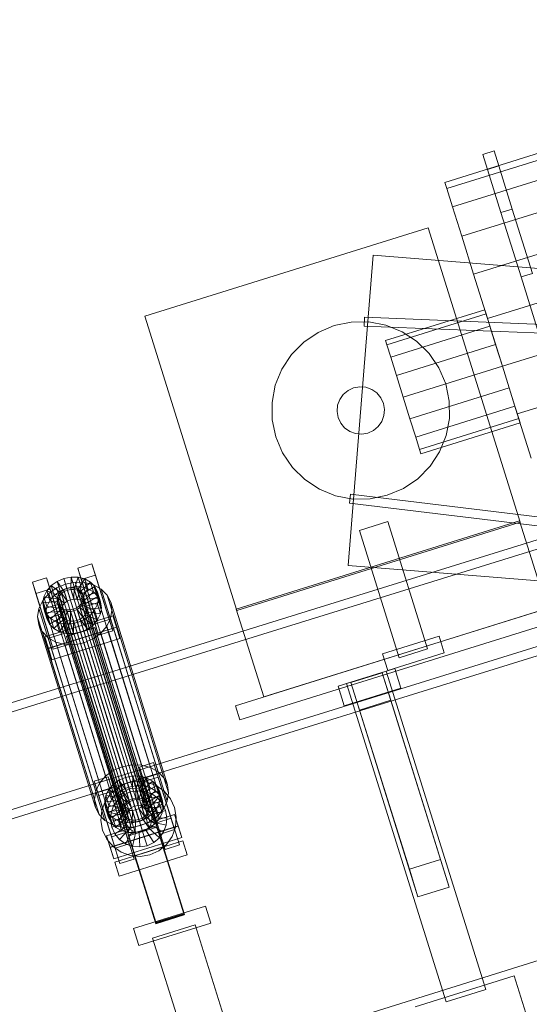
# Model space of a CAD drawing. Header units: millimetres. Extents: x -4395 to 65662, y -65530 to 6847.
# Tile 876 of 1034: x 23351 to 23694, y 2930 to 3594. Entities that reach past the tile are written whole.
import ezdxf

# ---------------------------------------------------------------- set-up
doc = ezdxf.new("R2010")
doc.units = ezdxf.units.MM
doc.layers.add('COTAS_P', color=1, linetype='Continuous', lineweight=0)
doc.layers.add('lateral_C02', color=7, linetype='Continuous', lineweight=0)
doc.dimstyles.new('R19_100', dxfattribs={"dimtxt": 250, "dimasz": 150, "dimexe": 150, "dimexo": 80, "dimgap": 100, "dimtad": 1, "dimtih": 1, "dimtoh": 1, "dimdsep": 46, "dimcen": 0.09, "dimadec": 0, "dimazin": 0, "dimtfac": 1, "dimtdec": 4, "dimtofl": 0, "dimtmove": 0, "dimatfit": 3, "dimfxl": 1, "dimtolj": 1, "dimtzin": 0, "dimarcsym": 0})

# ---------------------------------------------------------------- blocks, each defined once
blk = doc.blocks.new('DIM_R33_4')
at = {"layer": 'COTAS_P'}
for p, q in [((15248.37, 1279.09), (24311.82, 4109.09)), ((24311.82, 4109.09), (24155.23, 4107.34)), ((24311.82, 4109.09), (24182.05, 4021.43)), ((24580.07, 3250), (24311.82, 4109.09)), ((15248.37, 1279.09), (15378.14, 1366.76)), ((15248.37, 1279.09), (15404.97, 1280.85)), ((15516.62, 420), (15248.37, 1279.09))]:
    blk.add_line(p, q, dxfattribs=at)
blk.add_text('9495 P', height=250, rotation=17.34062, dxfattribs=at).set_placement((19750.29, 2789.55))

msp = doc.modelspace()

# ---------------------------------------------------------------- linework, layer by layer
at = {"layer": 'lateral_C02'}
for p, q in [((23637.275, 3484.665), (24095.459, 3627.73)), ((23638.595, 3480.436), (24096.779, 3623.501)), ((23642.466, 3468.04), (24100.65, 3611.104)), ((23648.624, 3448.319), (24106.808, 3591.384)), ((23656.648, 3422.619), (24114.832, 3565.684)), ((23665.993, 3392.691), (24124.177, 3535.755)), ((23662.812, 3503.534), (23670.448, 3505.918)), ((23665.997, 3493.332), (23662.812, 3503.534)), ((23673.634, 3495.717), (23670.448, 3505.918)), ((24134.206, 3503.638), (23676.022, 3360.573)), ((23665.997, 3493.332), (23673.634, 3495.717)), ((23682.705, 3466.665), (23673.634, 3495.717)), ((23675.068, 3464.28), (23665.997, 3493.332)), ((23638.595, 3480.436), (23637.275, 3484.665)), ((23642.466, 3468.04), (23638.595, 3480.436)), ((23648.624, 3448.319), (23642.466, 3468.04)), ((23686.05, 3328.456), (24144.234, 3471.521)), ((23675.068, 3464.28), (23682.705, 3466.665)), ((23688.644, 3420.802), (23675.068, 3464.28)), ((23696.281, 3423.186), (23682.705, 3466.665)), ((23435.024, 3394.275), (23625.933, 3453.885)), ((23687.928, 3255.339), (23625.933, 3453.885)), ((23656.648, 3422.619), (23648.624, 3448.319)), ((23589.024, 3435.427), (23572.11, 3226.109)), ((23589.024, 3435.427), (24588.525, 3354.659)), ((23665.993, 3392.691), (23656.648, 3422.619)), ((23688.644, 3420.802), (23696.281, 3423.186)), ((23704.658, 3369.515), (23688.644, 3420.802)), ((23597.281, 3377.892), (23664.1, 3398.755)), ((23598.189, 3374.985), (23665.007, 3395.849)), ((23665.007, 3395.849), (23664.1, 3398.755)), ((23667.592, 3387.572), (23665.007, 3395.849)), ((23435.024, 3394.275), (23497.018, 3195.729)), ((23551.854, 3383.452), (23562.684, 3388.041)), ((23562.684, 3388.041), (23574.201, 3390.429)), ((23574.201, 3390.429), (23585.962, 3390.525)), ((23583.132, 3393.716), (23582.888, 3387.721)), ((23583.132, 3393.716), (24584.262, 3352.915)), ((23585.962, 3390.525), (23597.517, 3388.324)), ((23597.517, 3388.324), (23608.42, 3383.912)), ((23676.022, 3360.573), (23665.993, 3392.691)), ((23542.128, 3376.838), (23551.854, 3383.452)), ((23582.888, 3387.721), (24584.017, 3346.92)), ((23600.773, 3366.708), (23667.592, 3387.572)), ((23608.42, 3383.912), (23618.252, 3377.457)), ((23671.459, 3375.185), (23667.592, 3387.572)), ((23533.878, 3368.454), (23542.128, 3376.838)), ((23598.189, 3374.985), (23597.281, 3377.892)), ((23600.773, 3366.708), (23598.189, 3374.985)), ((23604.641, 3354.321), (23671.459, 3375.185)), ((23618.252, 3377.457), (23626.637, 3369.207)), ((23676.022, 3360.573), (23671.459, 3375.185)), ((23527.423, 3358.621), (23533.878, 3368.454)), ((23626.637, 3369.207), (23633.251, 3359.481)), ((23604.641, 3354.321), (23600.773, 3366.708)), ((23496.108, 3131.54), (24221.566, 3358.059)), ((23523.011, 3347.718), (23527.423, 3358.621)), ((23676.022, 3360.573), (23609.203, 3339.71)), ((23633.251, 3359.481), (23637.84, 3348.651)), ((23686.05, 3328.456), (23676.022, 3360.573)), ((23676.022, 3360.573), (23680.584, 3345.962)), ((23499.089, 3121.995), (24224.547, 3348.514)), ((23609.203, 3339.71), (23604.641, 3354.321)), ((23637.84, 3348.651), (23640.228, 3337.134)), ((23520.81, 3336.164), (23523.011, 3347.718)), ((23566.395, 3338.196), (23568.801, 3341.61)), ((23568.801, 3341.61), (23572.008, 3344.286)), ((23572.008, 3344.286), (23575.798, 3346.041)), ((23575.798, 3346.041), (23579.913, 3346.755)), ((23579.913, 3346.755), (23584.073, 3346.379)), ((23584.073, 3346.379), (23587.994, 3344.94)), ((23587.994, 3344.94), (23591.409, 3342.534)), ((23591.409, 3342.534), (23594.085, 3339.327)), ((23613.766, 3325.098), (23680.584, 3345.962)), ((23680.584, 3345.962), (23684.452, 3333.575)), ((23520.906, 3324.402), (23520.81, 3336.164)), ((23564.956, 3334.275), (23566.395, 3338.196)), ((23594.085, 3339.327), (23595.84, 3335.537)), ((23595.84, 3335.537), (23596.554, 3331.422)), ((23613.766, 3325.098), (23609.203, 3339.71)), ((23640.228, 3337.134), (23640.324, 3325.373)), ((23564.58, 3330.115), (23564.956, 3334.275)), ((23565.294, 3325.999), (23564.58, 3330.115)), ((23596.554, 3331.422), (23596.178, 3327.262)), ((23617.634, 3312.711), (23684.452, 3333.575)), ((23684.452, 3333.575), (23687.036, 3325.298)), ((23686.05, 3328.456), (23695.395, 3298.528)), ((23523.294, 3312.885), (23520.906, 3324.402)), ((23567.049, 3322.209), (23565.294, 3325.999)), ((23569.725, 3319.002), (23567.049, 3322.209)), ((23594.738, 3323.341), (23592.333, 3319.926)), ((23596.178, 3327.262), (23594.738, 3323.341)), ((23613.766, 3325.098), (23617.634, 3312.711)), ((23620.218, 3304.434), (23687.036, 3325.298)), ((23621.125, 3301.528), (23687.944, 3322.391)), ((23640.324, 3325.373), (23638.123, 3313.818)), ((23687.036, 3325.298), (23687.944, 3322.391)), ((23573.139, 3316.597), (23569.725, 3319.002)), ((23577.06, 3315.157), (23573.139, 3316.597)), ((23581.22, 3314.782), (23577.06, 3315.157)), ((23585.336, 3315.495), (23581.22, 3314.782)), ((23589.126, 3317.25), (23585.336, 3315.495)), ((23592.333, 3319.926), (23589.126, 3317.25)), ((23527.883, 3302.055), (23523.294, 3312.885)), ((23617.634, 3312.711), (23620.218, 3304.434)), ((23638.123, 3313.818), (23633.71, 3302.915)), ((23534.497, 3292.329), (23527.883, 3302.055)), ((23620.218, 3304.434), (23621.125, 3301.528)), ((23633.71, 3302.915), (23627.255, 3293.083)), ((23542.881, 3284.08), (23534.497, 3292.329)), ((23627.255, 3293.083), (23619.006, 3284.698)), ((23830.921, 3284.307), (23401.145, 3150.917)), ((23552.714, 3277.625), (23542.881, 3284.08)), ((23619.006, 3284.698), (23609.28, 3278.084)), ((23402.923, 3145.186), (23832.7, 3278.577)), ((23563.617, 3273.212), (23552.714, 3277.625)), ((23609.28, 3278.084), (23598.45, 3273.495)), ((23575.171, 3271.011), (23563.617, 3273.212)), ((23573.713, 3274.182), (23572.992, 3268.225)), ((23573.713, 3274.182), (24568.404, 3153.704)), ((23586.933, 3271.107), (23575.171, 3271.011)), ((23598.45, 3273.495), (23586.933, 3271.107)), ((23572.992, 3268.225), (24567.683, 3147.747)), ((23496.72, 3196.683), (23687.63, 3256.294)), ((23497.018, 3195.729), (23687.928, 3255.339)), ((23579.653, 3249.817), (23598.744, 3255.778)), ((23625.569, 3169.868), (23598.744, 3255.778)), ((23706.109, 3197.112), (23687.63, 3256.294)), ((23579.653, 3249.817), (23606.478, 3163.907)), ((23389.817, 3224.36), (23399.363, 3227.341)), ((23392.198, 3216.691), (23389.817, 3224.36)), ((23389.817, 3224.36), (23401.568, 3186.838)), ((23399.363, 3227.341), (23401.743, 3219.672)), ((23411.113, 3189.819), (23399.363, 3227.341)), ((23572.11, 3226.109), (24571.61, 3145.341)), ((23359.272, 3214.823), (23368.817, 3217.803)), ((23368.817, 3217.803), (23371.198, 3210.134)), ((23380.568, 3180.281), (23368.817, 3217.803)), ((23372.021, 3212.586), (23375.931, 3215.435)), ((23375.931, 3215.435), (23380.467, 3217.407)), ((23380.766, 3208.656), (23375.931, 3215.435)), ((23375.931, 3215.435), (23377.971, 3208.862)), ((23380.467, 3217.407), (23385.319, 3218.367)), ((23382.915, 3209.59), (23380.467, 3217.407)), ((23380.467, 3217.407), (23382.507, 3210.834)), ((23385.213, 3210.045), (23385.319, 3218.367)), ((23385.319, 3218.367), (23390.158, 3218.249)), ((23385.319, 3218.367), (23387.359, 3211.793)), ((23387.505, 3209.989), (23390.158, 3218.249)), ((23389.635, 3209.426), (23394.653, 3217.061)), ((23390.158, 3218.249), (23394.653, 3217.061)), ((23390.158, 3218.249), (23392.198, 3211.675)), ((23401.743, 3219.672), (23392.198, 3216.691)), ((23403.948, 3179.169), (23392.198, 3216.691)), ((23394.653, 3217.061), (23398.499, 3214.885)), ((23394.653, 3217.061), (23396.694, 3210.488)), ((23401.743, 3219.672), (23413.494, 3182.149)), ((23421.547, 3085.181), (23851.323, 3218.571)), ((23361.652, 3207.154), (23359.272, 3214.823)), ((23359.272, 3214.823), (23371.022, 3177.3)), ((23371.198, 3210.134), (23361.652, 3207.154)), ((23367.086, 3205.077), (23369.004, 3209.053)), ((23369.004, 3209.053), (23372.021, 3212.586)), ((23377.485, 3205.633), (23369.004, 3209.053)), ((23369.004, 3209.053), (23371.045, 3202.479)), ((23370.33, 3207.2), (23375.557, 3211.01)), ((23371.198, 3210.134), (23382.948, 3172.612)), ((23378.914, 3207.306), (23372.021, 3212.586)), ((23372.021, 3212.586), (23374.062, 3206.012)), ((23377.971, 3208.862), (23374.062, 3206.012)), ((23375.557, 3211.01), (23381.62, 3213.645)), ((23375.557, 3211.01), (23413.812, 3087.755)), ((23382.507, 3210.834), (23377.971, 3208.862)), ((23377.971, 3208.862), (23382.806, 3202.082)), ((23378.574, 3208.402), (23380.426, 3209.752)), ((23380.766, 3208.656), (23378.914, 3207.306)), ((23380.426, 3209.752), (23382.575, 3210.686)), ((23380.426, 3209.752), (23424.802, 3066.776)), ((23382.915, 3209.59), (23380.766, 3208.656)), ((23382.806, 3202.082), (23380.766, 3208.656)), ((23381.62, 3213.645), (23388.107, 3214.928)), ((23381.62, 3213.645), (23419.875, 3090.391)), ((23387.359, 3211.793), (23382.507, 3210.834)), ((23382.507, 3210.834), (23384.955, 3203.016)), ((23382.575, 3210.686), (23384.873, 3211.14)), ((23382.575, 3210.686), (23426.95, 3067.71)), ((23385.213, 3210.045), (23382.915, 3209.59)), ((23384.955, 3203.016), (23382.915, 3209.59)), ((23384.873, 3211.14), (23387.165, 3211.084)), ((23384.873, 3211.14), (23429.249, 3068.165)), ((23387.505, 3209.989), (23385.213, 3210.045)), ((23387.253, 3203.471), (23385.213, 3210.045)), ((23387.165, 3211.084), (23389.295, 3210.522)), ((23387.165, 3211.084), (23431.541, 3068.109)), ((23387.359, 3211.793), (23387.253, 3203.471)), ((23392.198, 3211.675), (23387.359, 3211.793)), ((23389.635, 3209.426), (23387.505, 3209.989)), ((23389.545, 3203.415), (23387.505, 3209.989)), ((23388.107, 3214.928), (23394.576, 3214.771)), ((23388.107, 3214.928), (23426.362, 3091.674)), ((23389.295, 3210.522), (23391.116, 3209.491)), ((23389.295, 3210.522), (23433.67, 3067.547)), ((23392.198, 3211.675), (23389.545, 3203.415)), ((23391.456, 3208.395), (23389.635, 3209.426)), ((23391.675, 3202.853), (23389.635, 3209.426)), ((23391.116, 3209.491), (23392.506, 3208.062)), ((23391.116, 3209.491), (23435.492, 3066.516)), ((23391.456, 3208.395), (23398.499, 3214.885)), ((23396.694, 3210.488), (23391.675, 3202.853)), ((23396.694, 3210.488), (23392.198, 3211.675)), ((23392.846, 3206.967), (23401.432, 3211.869)), ((23394.576, 3214.771), (23400.586, 3213.183)), ((23394.576, 3214.771), (23432.831, 3091.516)), ((23400.539, 3208.312), (23396.694, 3210.488)), ((23398.499, 3214.885), (23401.432, 3211.869)), ((23398.499, 3214.885), (23400.539, 3208.312)), ((23400.586, 3213.183), (23405.726, 3210.274)), ((23400.586, 3213.183), (23438.84, 3089.928)), ((23401.432, 3211.869), (23403.254, 3208.218)), ((23401.432, 3211.869), (23403.473, 3205.295)), ((23405.726, 3210.274), (23409.648, 3206.241)), ((23405.726, 3210.274), (23443.981, 3087.019)), ((23853.102, 3212.841), (23423.326, 3079.451)), ((23373.403, 3169.631), (23361.652, 3207.154)), ((23363.732, 3197.161), (23366.297, 3202.477)), ((23366.297, 3202.477), (23370.33, 3207.2)), ((23366.297, 3202.477), (23404.552, 3079.222)), ((23366.396, 3200.929), (23367.086, 3205.077)), ((23376.576, 3203.749), (23367.086, 3205.077)), ((23367.086, 3205.077), (23369.126, 3198.503)), ((23371.045, 3202.479), (23369.126, 3198.503)), ((23370.33, 3207.2), (23408.585, 3083.945)), ((23374.062, 3206.012), (23371.045, 3202.479)), ((23371.045, 3202.479), (23379.525, 3199.059)), ((23374.062, 3206.012), (23380.955, 3200.733)), ((23375.909, 3202.88), (23376.236, 3204.845)), ((23376.187, 3200.968), (23375.909, 3202.88)), ((23375.909, 3202.88), (23420.285, 3059.905)), ((23376.236, 3204.845), (23377.145, 3206.728)), ((23376.236, 3204.845), (23420.612, 3061.87)), ((23376.576, 3203.749), (23376.249, 3201.784)), ((23377.485, 3205.633), (23376.576, 3203.749)), ((23378.616, 3197.176), (23376.576, 3203.749)), ((23377.145, 3206.728), (23378.574, 3208.402)), ((23377.145, 3206.728), (23421.521, 3063.753)), ((23378.914, 3207.306), (23377.485, 3205.633)), ((23379.525, 3199.059), (23377.485, 3205.633)), ((23378.574, 3208.402), (23422.95, 3065.427)), ((23380.955, 3200.733), (23378.914, 3207.306)), ((23380.955, 3200.733), (23382.806, 3202.082)), ((23382.806, 3202.082), (23384.955, 3203.016)), ((23384.955, 3203.016), (23387.253, 3203.471)), ((23387.253, 3203.471), (23389.545, 3203.415)), ((23389.545, 3203.415), (23391.675, 3202.853)), ((23392.846, 3206.967), (23391.456, 3208.395)), ((23393.496, 3201.822), (23391.456, 3208.395)), ((23391.675, 3202.853), (23393.496, 3201.822)), ((23393.319, 3202.456), (23392.41, 3200.572)), ((23392.506, 3208.062), (23393.369, 3206.333)), ((23392.506, 3208.062), (23436.881, 3065.087)), ((23393.709, 3205.237), (23392.846, 3206.967)), ((23394.886, 3200.393), (23392.846, 3206.967)), ((23393.646, 3204.42), (23393.319, 3202.456)), ((23393.319, 3202.456), (23437.695, 3059.48)), ((23393.369, 3206.333), (23393.646, 3204.42)), ((23437.744, 3063.357), (23393.369, 3206.333)), ((23400.539, 3208.312), (23393.496, 3201.822)), ((23393.646, 3204.42), (23438.022, 3061.445)), ((23393.659, 3201.36), (23393.986, 3203.325)), ((23403.254, 3208.218), (23393.709, 3205.237)), ((23393.709, 3205.237), (23395.749, 3198.663)), ((23393.986, 3203.325), (23393.709, 3205.237)), ((23393.986, 3203.325), (23403.84, 3204.18)), ((23396.027, 3196.751), (23393.986, 3203.325)), ((23403.473, 3205.295), (23394.886, 3200.393)), ((23403.473, 3205.295), (23400.539, 3208.312)), ((23403.84, 3204.18), (23403.15, 3200.033)), ((23405.295, 3201.644), (23403.254, 3208.218)), ((23403.254, 3208.218), (23403.84, 3204.18)), ((23405.295, 3201.644), (23403.473, 3205.295)), ((23403.84, 3204.18), (23405.88, 3197.607)), ((23409.648, 3206.241), (23412.084, 3201.36)), ((23409.648, 3206.241), (23447.903, 3082.987)), ((23362.809, 3191.616), (23363.732, 3197.161)), ((23363.732, 3197.161), (23401.987, 3073.907)), ((23376.249, 3201.784), (23366.396, 3200.929)), ((23366.396, 3200.929), (23368.436, 3194.355)), ((23366.981, 3196.892), (23366.396, 3200.929)), ((23376.527, 3199.872), (23366.981, 3196.892)), ((23366.981, 3196.892), (23369.022, 3190.318)), ((23368.803, 3193.24), (23366.981, 3196.892)), ((23369.126, 3198.503), (23368.436, 3194.355)), ((23377.39, 3198.143), (23368.803, 3193.24)), ((23369.126, 3198.503), (23378.616, 3197.176)), ((23378.779, 3196.714), (23371.737, 3190.224)), ((23380.601, 3195.683), (23375.582, 3188.048)), ((23377.05, 3199.238), (23376.187, 3200.968)), ((23376.187, 3200.968), (23420.562, 3057.992)), ((23378.29, 3195.211), (23376.249, 3201.784)), ((23376.249, 3201.784), (23376.527, 3199.872)), ((23378.567, 3193.299), (23376.527, 3199.872)), ((23376.527, 3199.872), (23377.39, 3198.143)), ((23378.439, 3197.809), (23377.05, 3199.238)), ((23377.05, 3199.238), (23421.425, 3056.263)), ((23379.43, 3191.569), (23377.39, 3198.143)), ((23377.39, 3198.143), (23378.779, 3196.714)), ((23378.29, 3195.211), (23378.616, 3197.176)), ((23380.261, 3196.779), (23378.439, 3197.809)), ((23378.439, 3197.809), (23422.815, 3054.834)), ((23378.616, 3197.176), (23379.525, 3199.059)), ((23380.82, 3190.14), (23378.779, 3196.714)), ((23378.779, 3196.714), (23380.601, 3195.683)), ((23379.525, 3199.059), (23380.955, 3200.733)), ((23382.39, 3196.216), (23380.261, 3196.779)), ((23380.261, 3196.779), (23424.636, 3053.803)), ((23382.641, 3189.109), (23380.601, 3195.683)), ((23380.601, 3195.683), (23382.73, 3195.12)), ((23384.682, 3196.16), (23382.39, 3196.216)), ((23382.39, 3196.216), (23426.766, 3053.241)), ((23386.981, 3196.615), (23384.682, 3196.16)), ((23384.682, 3196.16), (23429.058, 3053.185)), ((23385.022, 3195.065), (23387.321, 3195.519)), ((23389.129, 3197.549), (23386.981, 3196.615)), ((23386.981, 3196.615), (23431.357, 3053.639)), ((23387.321, 3195.519), (23389.469, 3196.453)), ((23387.321, 3195.519), (23389.769, 3187.702)), ((23389.361, 3188.946), (23387.321, 3195.519)), ((23390.981, 3198.899), (23389.129, 3197.549)), ((23389.129, 3197.549), (23433.505, 3054.573)), ((23389.469, 3196.453), (23391.321, 3197.803)), ((23389.469, 3196.453), (23394.305, 3189.674)), ((23391.51, 3189.88), (23389.469, 3196.453)), ((23392.41, 3200.572), (23390.981, 3198.899)), ((23390.981, 3198.899), (23435.357, 3055.923)), ((23391.321, 3197.803), (23392.75, 3199.477)), ((23391.321, 3197.803), (23398.214, 3192.523)), ((23393.362, 3191.229), (23391.321, 3197.803)), ((23392.41, 3200.572), (23436.786, 3057.597)), ((23392.75, 3199.477), (23393.659, 3201.36)), ((23392.75, 3199.477), (23401.231, 3196.057)), ((23394.791, 3192.903), (23392.75, 3199.477)), ((23393.496, 3201.822), (23394.886, 3200.393)), ((23393.659, 3201.36), (23403.15, 3200.033)), ((23395.7, 3194.786), (23393.659, 3201.36)), ((23394.886, 3200.393), (23395.749, 3198.663)), ((23396.027, 3196.751), (23395.7, 3194.786)), ((23395.749, 3198.663), (23405.295, 3201.644)), ((23395.749, 3198.663), (23396.027, 3196.751)), ((23405.88, 3197.607), (23396.027, 3196.751)), ((23401.231, 3196.057), (23398.214, 3192.523)), ((23403.15, 3200.033), (23401.231, 3196.057)), ((23401.231, 3196.057), (23403.271, 3189.483)), ((23403.15, 3200.033), (23405.19, 3193.459)), ((23405.19, 3193.459), (23405.88, 3197.607)), ((23405.88, 3197.607), (23405.295, 3201.644)), ((23412.867, 3195.963), (23411.944, 3190.418)), ((23412.084, 3201.36), (23412.867, 3195.963)), ((23450.338, 3078.106), (23412.084, 3201.36)), ((23412.867, 3195.963), (23451.122, 3072.709)), ((23496.72, 3196.683), (23515.199, 3137.501)), ((23515.199, 3137.501), (23706.109, 3197.112)), ((23363.593, 3186.219), (23362.809, 3191.616)), ((23362.809, 3191.616), (23401.064, 3068.362)), ((23367.669, 3177.97), (23413.487, 3192.276)), ((23368.436, 3194.355), (23378.29, 3195.211)), ((23368.436, 3194.355), (23369.022, 3190.318)), ((23368.803, 3193.24), (23370.843, 3186.667)), ((23371.737, 3190.224), (23368.803, 3193.24)), ((23369.022, 3190.318), (23378.567, 3193.299)), ((23369.022, 3190.318), (23370.843, 3186.667)), ((23370.843, 3186.667), (23379.43, 3191.569)), ((23371.737, 3190.224), (23373.777, 3183.65)), ((23375.582, 3188.048), (23371.737, 3190.224)), ((23373.777, 3183.65), (23380.82, 3190.14)), ((23377.623, 3181.474), (23382.641, 3189.109)), ((23378.567, 3193.299), (23378.29, 3195.211)), ((23379.43, 3191.569), (23378.567, 3193.299)), ((23380.82, 3190.14), (23379.43, 3191.569)), ((23382.73, 3195.12), (23380.078, 3186.86)), ((23382.641, 3189.109), (23380.82, 3190.14)), ((23384.771, 3188.547), (23382.641, 3189.109)), ((23384.771, 3188.547), (23382.73, 3195.12)), ((23382.73, 3195.12), (23385.022, 3195.065)), ((23385.022, 3195.065), (23384.917, 3186.742)), ((23387.063, 3188.491), (23385.022, 3195.065)), ((23389.361, 3188.946), (23387.063, 3188.491)), ((23391.51, 3189.88), (23389.361, 3188.946)), ((23391.809, 3181.128), (23389.361, 3188.946)), ((23394.305, 3189.674), (23389.769, 3187.702)), ((23393.362, 3191.229), (23391.51, 3189.88)), ((23396.345, 3183.1), (23391.51, 3189.88)), ((23394.791, 3192.903), (23393.362, 3191.229)), ((23400.254, 3185.95), (23393.362, 3191.229)), ((23398.214, 3192.523), (23394.305, 3189.674)), ((23394.305, 3189.674), (23396.345, 3183.1)), ((23395.7, 3194.786), (23394.791, 3192.903)), ((23403.271, 3189.483), (23394.791, 3192.903)), ((23405.19, 3193.459), (23395.7, 3194.786)), ((23398.214, 3192.523), (23400.254, 3185.95)), ((23400.254, 3185.95), (23403.271, 3189.483)), ((23411.113, 3189.819), (23401.568, 3186.838)), ((23403.271, 3189.483), (23405.19, 3193.459)), ((23411.944, 3190.418), (23409.379, 3185.103)), ((23413.494, 3182.149), (23411.113, 3189.819)), ((23411.944, 3190.418), (23450.199, 3067.164)), ((23413.487, 3192.276), (23415.868, 3184.607)), ((23415.936, 3184.459), (23413.487, 3192.276)), ((23366.028, 3181.338), (23363.593, 3186.219)), ((23363.593, 3186.219), (23401.847, 3062.965)), ((23415.868, 3184.607), (23370.049, 3170.3)), ((23415.936, 3184.459), (23370.117, 3170.152)), ((23370.843, 3186.667), (23373.777, 3183.65)), ((23373.777, 3183.65), (23377.623, 3181.474)), ((23375.582, 3188.048), (23377.623, 3181.474)), ((23380.078, 3186.86), (23375.582, 3188.048)), ((23380.078, 3186.86), (23382.118, 3180.287)), ((23384.917, 3186.742), (23380.078, 3186.86)), ((23382.118, 3180.287), (23384.771, 3188.547)), ((23382.185, 3178.429), (23401.276, 3184.391)), ((23401.352, 3184.147), (23382.261, 3178.186)), ((23387.063, 3188.491), (23384.771, 3188.547)), ((23389.769, 3187.702), (23384.917, 3186.742)), ((23384.917, 3186.742), (23386.957, 3180.169)), ((23386.957, 3180.169), (23387.063, 3188.491)), ((23389.769, 3187.702), (23391.809, 3181.128)), ((23391.809, 3181.128), (23396.345, 3183.1)), ((23396.345, 3183.1), (23400.254, 3185.95)), ((23401.276, 3184.391), (23401.352, 3184.147)), ((23461.669, 2990.986), (23401.276, 3184.391)), ((23401.352, 3184.147), (23461.745, 2990.742)), ((23401.568, 3186.838), (23403.948, 3179.169)), ((23403.948, 3179.169), (23413.494, 3182.149)), ((23409.379, 3185.103), (23405.346, 3180.38)), ((23409.379, 3185.103), (23447.634, 3061.848)), ((23415.868, 3184.607), (23418.316, 3176.79)), ((23418.316, 3176.79), (23415.936, 3184.459)), ((23369.95, 3177.306), (23366.028, 3181.338)), ((23366.028, 3181.338), (23404.283, 3058.084)), ((23370.049, 3170.3), (23367.669, 3177.97)), ((23367.669, 3177.97), (23370.117, 3170.152)), ((23375.091, 3174.397), (23369.95, 3177.306)), ((23369.95, 3177.306), (23408.205, 3054.051)), ((23380.568, 3180.281), (23371.022, 3177.3)), ((23371.022, 3177.3), (23373.403, 3169.631)), ((23372.497, 3162.483), (23418.316, 3176.79)), ((23377.623, 3181.474), (23382.118, 3180.287)), ((23382.948, 3172.612), (23380.568, 3180.281)), ((23382.118, 3180.287), (23386.957, 3180.169)), ((23382.261, 3178.186), (23382.185, 3178.429)), ((23442.578, 2985.024), (23382.185, 3178.429)), ((23442.654, 2984.781), (23382.261, 3178.186)), ((23386.957, 3180.169), (23391.809, 3181.128)), ((23400.12, 3176.57), (23394.056, 3173.934)), ((23405.346, 3180.38), (23400.12, 3176.57)), ((23400.12, 3176.57), (23438.374, 3053.316)), ((23405.346, 3180.38), (23443.601, 3057.125)), ((23595.144, 3166.654), (23633.326, 3178.576)), ((23636.903, 3167.121), (23633.326, 3178.576)), ((23372.497, 3162.483), (23370.049, 3170.3)), ((23370.117, 3170.152), (23372.497, 3162.483)), ((23373.403, 3169.631), (23382.948, 3172.612)), ((23381.1, 3172.809), (23375.091, 3174.397)), ((23375.091, 3174.397), (23413.346, 3051.142)), ((23387.569, 3172.651), (23381.1, 3172.809)), ((23381.1, 3172.809), (23419.355, 3049.555)), ((23394.056, 3173.934), (23387.569, 3172.651)), ((23387.569, 3172.651), (23425.824, 3049.397)), ((23394.056, 3173.934), (23432.311, 3050.68)), ((23606.478, 3163.907), (23625.569, 3169.868)), ((23595.144, 3166.654), (23598.721, 3155.199)), ((23598.721, 3155.199), (23636.903, 3167.121)), ((23565.311, 3144.767), (23603.493, 3156.69)), ((23607.666, 3143.326), (23603.493, 3156.69)), ((23401.145, 3150.917), (22971.369, 3017.526)), ((23421.547, 3085.181), (23401.145, 3150.917)), ((23401.145, 3150.917), (23402.923, 3145.186)), ((23571.039, 3146.556), (23597.766, 3154.901)), ((23573.984, 3147.19), (23594.984, 3153.747)), ((23594.984, 3153.747), (23600.782, 3135.176)), ((23634.326, 3027.746), (23594.984, 3153.747)), ((23664.828, 2940.128), (23597.766, 3154.901)), ((22973.147, 3011.796), (23402.923, 3145.186)), ((23402.923, 3145.186), (23423.326, 3079.451)), ((23565.311, 3144.767), (23569.484, 3131.404)), ((23569.484, 3131.404), (23607.666, 3143.326)), ((23571.039, 3146.556), (23638.1, 2931.782)), ((23579.782, 3128.619), (23573.984, 3147.19)), ((23573.984, 3147.19), (23613.326, 3021.189)), ((23496.108, 3131.54), (23499.089, 3121.995)), ((23600.782, 3135.176), (23579.782, 3128.619)), ((23640.125, 3009.176), (23600.782, 3135.176)), ((23619.125, 3002.619), (23579.782, 3128.619)), ((23419.875, 3090.391), (23413.812, 3087.755)), ((23426.362, 3091.674), (23419.875, 3090.391)), ((23432.831, 3091.516), (23426.362, 3091.674)), ((23431.473, 3090.15), (23441.018, 3093.13)), ((23433.853, 3082.481), (23431.473, 3090.15)), ((23431.473, 3090.15), (23443.223, 3052.627)), ((23438.84, 3089.928), (23432.831, 3091.516)), ((23443.981, 3087.019), (23438.84, 3089.928)), ((23441.018, 3093.13), (23443.398, 3085.461)), ((23452.769, 3055.608), (23441.018, 3093.13)), ((22991.771, 2951.791), (23421.547, 3085.181)), ((23400.927, 3080.612), (23410.472, 3083.593)), ((23408.585, 3083.945), (23404.552, 3079.222)), ((23413.812, 3087.755), (23408.585, 3083.945)), ((23410.472, 3083.593), (23412.853, 3075.924)), ((23422.223, 3046.07), (23410.472, 3083.593)), ((23417.586, 3081.225), (23422.122, 3083.197)), ((23422.122, 3083.197), (23426.974, 3084.156)), ((23424.57, 3075.38), (23422.122, 3083.197)), ((23422.122, 3083.197), (23424.162, 3076.623)), ((23426.868, 3075.834), (23426.974, 3084.156)), ((23426.974, 3084.156), (23431.813, 3084.038)), ((23426.974, 3084.156), (23429.014, 3077.583)), ((23429.16, 3075.778), (23431.813, 3084.038)), ((23431.29, 3075.216), (23436.308, 3082.851)), ((23431.813, 3084.038), (23436.308, 3082.851)), ((23431.813, 3084.038), (23433.853, 3077.465)), ((23443.398, 3085.461), (23433.853, 3082.481)), ((23445.603, 3044.958), (23433.853, 3082.481)), ((23434.541, 3080.438), (23444.087, 3083.419)), ((23436.308, 3082.851), (23440.154, 3080.675)), ((23436.308, 3082.851), (23438.349, 3076.277)), ((23443.398, 3085.461), (23455.149, 3047.939)), ((23447.903, 3082.987), (23443.981, 3087.019)), ((23458.393, 3037.6), (23444.087, 3083.419)), ((23450.338, 3078.106), (23447.903, 3082.987)), ((23423.326, 3079.451), (22993.55, 2946.06)), ((23403.307, 3072.943), (23400.927, 3080.612)), ((23400.927, 3080.612), (23412.678, 3043.09)), ((23404.552, 3079.222), (23401.987, 3073.907)), ((23412.853, 3075.924), (23403.307, 3072.943)), ((23410.66, 3074.842), (23413.677, 3078.375)), ((23412.217, 3072.417), (23417.309, 3076.665)), ((23412.853, 3075.924), (23424.603, 3038.401)), ((23413.677, 3078.375), (23417.586, 3081.225)), ((23420.569, 3073.096), (23413.677, 3078.375)), ((23413.677, 3078.375), (23415.717, 3071.802)), ((23417.309, 3076.665), (23423.326, 3079.451)), ((23422.421, 3074.446), (23417.586, 3081.225)), ((23417.586, 3081.225), (23419.626, 3074.651)), ((23424.162, 3076.623), (23419.626, 3074.651)), ((23423.326, 3079.451), (23429.859, 3080.584)), ((23429.014, 3077.583), (23424.162, 3076.623)), ((23424.162, 3076.623), (23426.61, 3068.806)), ((23426.868, 3075.834), (23424.57, 3075.38)), ((23429.16, 3075.778), (23426.868, 3075.834)), ((23428.909, 3069.26), (23426.868, 3075.834)), ((23429.014, 3077.583), (23428.909, 3069.26)), ((23433.853, 3077.465), (23429.014, 3077.583)), ((23429.859, 3080.584), (23436.463, 3079.988)), ((23433.853, 3077.465), (23431.201, 3069.205)), ((23433.111, 3074.185), (23440.154, 3080.675)), ((23438.349, 3076.277), (23433.33, 3068.642)), ((23438.349, 3076.277), (23433.853, 3077.465)), ((23434.501, 3072.756), (23443.088, 3077.658)), ((23434.541, 3080.438), (23448.848, 3034.62)), ((23436.463, 3079.988), (23442.687, 3077.702)), ((23442.194, 3074.101), (23438.349, 3076.277)), ((23440.154, 3080.675), (23443.088, 3077.658)), ((23440.154, 3080.675), (23442.194, 3074.101)), ((23442.687, 3077.702), (23448.108, 3073.884)), ((23443.088, 3077.658), (23444.909, 3074.007)), ((23443.088, 3077.658), (23445.128, 3071.085)), ((23451.122, 3072.709), (23450.338, 3078.106)), ((23401.987, 3073.907), (23401.064, 3068.362)), ((23415.058, 3035.421), (23403.307, 3072.943)), ((23403.996, 3070.901), (23413.541, 3073.881)), ((23403.996, 3070.901), (23418.302, 3025.082)), ((23408.051, 3066.718), (23408.741, 3070.866)), ((23408.399, 3066.996), (23412.217, 3072.417)), ((23408.741, 3070.866), (23410.66, 3074.842)), ((23418.231, 3069.539), (23408.741, 3070.866)), ((23408.741, 3070.866), (23410.781, 3064.293)), ((23419.14, 3071.422), (23410.66, 3074.842)), ((23410.66, 3074.842), (23412.7, 3068.269)), ((23415.717, 3071.802), (23412.7, 3068.269)), ((23427.848, 3028.063), (23413.541, 3073.881)), ((23419.626, 3074.651), (23415.717, 3071.802)), ((23415.717, 3071.802), (23422.61, 3066.522)), ((23416.924, 3068.08), (23420.732, 3071.258)), ((23418.231, 3069.539), (23417.905, 3067.574)), ((23419.14, 3071.422), (23418.231, 3069.539)), ((23420.272, 3062.965), (23418.231, 3069.539)), ((23420.569, 3073.096), (23419.14, 3071.422)), ((23421.181, 3064.849), (23419.14, 3071.422)), ((23419.626, 3074.651), (23424.462, 3067.872)), ((23422.421, 3074.446), (23420.569, 3073.096)), ((23422.61, 3066.522), (23420.569, 3073.096)), ((23420.732, 3071.258), (23425.233, 3073.342)), ((23426.082, 3062.809), (23420.732, 3071.258)), ((23424.57, 3075.38), (23422.421, 3074.446)), ((23424.462, 3067.872), (23422.421, 3074.446)), ((23426.61, 3068.806), (23424.57, 3075.38)), ((23425.233, 3073.342), (23430.12, 3074.189)), ((23428.214, 3063.796), (23425.233, 3073.342)), ((23426.61, 3068.806), (23428.909, 3069.26)), ((23428.909, 3069.26), (23431.201, 3069.205)), ((23431.29, 3075.216), (23429.16, 3075.778)), ((23431.201, 3069.205), (23429.16, 3075.778)), ((23430.529, 3064.198), (23430.12, 3074.189)), ((23430.12, 3074.189), (23435.06, 3073.743)), ((23431.201, 3069.205), (23433.33, 3068.642)), ((23433.111, 3074.185), (23431.29, 3075.216)), ((23433.33, 3068.642), (23431.29, 3075.216)), ((23432.869, 3063.986), (23435.06, 3073.743)), ((23434.501, 3072.756), (23433.111, 3074.185)), ((23435.152, 3067.611), (23433.111, 3074.185)), ((23435.364, 3071.027), (23434.501, 3072.756)), ((23436.541, 3066.182), (23434.501, 3072.756)), ((23435.06, 3073.743), (23439.716, 3072.034)), ((23435.074, 3063.177), (23439.716, 3072.034)), ((23442.194, 3074.101), (23435.152, 3067.611)), ((23444.909, 3074.007), (23435.364, 3071.027)), ((23435.364, 3071.027), (23437.404, 3064.453)), ((23435.641, 3069.114), (23435.364, 3071.027)), ((23435.641, 3069.114), (23445.495, 3069.97)), ((23445.128, 3071.085), (23436.541, 3066.182)), ((23436.995, 3061.824), (23443.771, 3069.178)), ((23439.716, 3072.034), (23443.771, 3069.178)), ((23445.128, 3071.085), (23442.194, 3074.101)), ((23443.771, 3069.178), (23446.949, 3065.369)), ((23445.495, 3069.97), (23444.805, 3065.822)), ((23446.95, 3067.433), (23444.909, 3074.007)), ((23444.909, 3074.007), (23445.495, 3069.97)), ((23446.95, 3067.433), (23445.128, 3071.085)), ((23445.495, 3069.97), (23447.536, 3063.396)), ((23448.108, 3073.884), (23452.356, 3068.793)), ((23450.199, 3067.164), (23451.122, 3072.709)), ((23401.064, 3068.362), (23401.847, 3062.965)), ((23401.847, 3062.965), (23404.283, 3058.084)), ((23406.114, 3060.772), (23408.399, 3066.996)), ((23417.905, 3067.574), (23408.051, 3066.718)), ((23408.051, 3066.718), (23410.091, 3060.145)), ((23408.637, 3062.681), (23408.051, 3066.718)), ((23418.182, 3065.662), (23408.637, 3062.681)), ((23408.637, 3062.681), (23410.677, 3056.108)), ((23410.458, 3059.03), (23408.637, 3062.681)), ((23410.781, 3064.293), (23410.091, 3060.145)), ((23419.045, 3063.932), (23410.458, 3059.03)), ((23412.7, 3068.269), (23410.781, 3064.293)), ((23410.781, 3064.293), (23420.272, 3062.965)), ((23412.358, 3059.369), (23414.068, 3064.025)), ((23412.7, 3068.269), (23421.181, 3064.849)), ((23414.068, 3064.025), (23416.924, 3068.08)), ((23422.925, 3059.383), (23414.068, 3064.025)), ((23424.278, 3061.304), (23416.924, 3068.08)), ((23419.945, 3061), (23417.905, 3067.574)), ((23417.905, 3067.574), (23418.182, 3065.662)), ((23420.222, 3059.088), (23418.182, 3065.662)), ((23418.182, 3065.662), (23419.045, 3063.932)), ((23421.085, 3057.359), (23419.045, 3063.932)), ((23419.045, 3063.932), (23420.435, 3062.503)), ((23419.945, 3061), (23420.272, 3062.965)), ((23420.272, 3062.965), (23421.181, 3064.849)), ((23421.521, 3063.753), (23420.612, 3061.87)), ((23421.181, 3064.849), (23422.61, 3066.522)), ((23422.95, 3065.427), (23421.521, 3063.753)), ((23422.61, 3066.522), (23424.462, 3067.872)), ((23424.802, 3066.776), (23422.95, 3065.427)), ((23424.278, 3061.304), (23426.082, 3062.809)), ((23424.462, 3067.872), (23426.61, 3068.806)), ((23426.95, 3067.71), (23424.802, 3066.776)), ((23426.082, 3062.809), (23428.214, 3063.796)), ((23429.249, 3068.165), (23426.95, 3067.71)), ((23428.214, 3063.796), (23430.529, 3064.198)), ((23431.541, 3068.109), (23429.249, 3068.165)), ((23430.529, 3064.198), (23432.869, 3063.986)), ((23431.125, 3062.243), (23432.977, 3063.592)), ((23433.67, 3067.547), (23431.541, 3068.109)), ((23432.869, 3063.986), (23435.074, 3063.177)), ((23432.977, 3063.592), (23434.406, 3065.266)), ((23432.977, 3063.592), (23439.869, 3058.313)), ((23435.017, 3057.019), (23432.977, 3063.592)), ((23433.33, 3068.642), (23435.152, 3067.611)), ((23435.492, 3066.516), (23433.67, 3067.547)), ((23434.406, 3065.266), (23435.315, 3067.149)), ((23434.406, 3065.266), (23442.886, 3061.846)), ((23436.446, 3058.692), (23434.406, 3065.266)), ((23435.074, 3063.177), (23436.995, 3061.824)), ((23435.152, 3067.611), (23436.541, 3066.182)), ((23435.315, 3067.149), (23435.641, 3069.114)), ((23435.315, 3067.149), (23444.805, 3065.822)), ((23437.355, 3060.576), (23435.315, 3067.149)), ((23436.881, 3065.087), (23435.492, 3066.516)), ((23437.682, 3062.541), (23435.641, 3069.114)), ((23436.541, 3066.182), (23437.404, 3064.453)), ((23437.744, 3063.357), (23436.881, 3065.087)), ((23437.682, 3062.541), (23437.355, 3060.576)), ((23437.404, 3064.453), (23446.95, 3067.433)), ((23437.404, 3064.453), (23437.682, 3062.541)), ((23447.536, 3063.396), (23437.682, 3062.541)), ((23438.022, 3061.445), (23437.744, 3063.357)), ((23438.5, 3060.02), (23446.949, 3065.369)), ((23444.805, 3065.822), (23442.886, 3061.846)), ((23444.805, 3065.822), (23446.845, 3059.248)), ((23446.845, 3059.248), (23447.536, 3063.396)), ((23446.949, 3065.369), (23449.033, 3060.868)), ((23447.536, 3063.396), (23446.95, 3067.433)), ((23447.634, 3061.848), (23450.199, 3067.164)), ((23452.356, 3068.793), (23455.142, 3062.776)), ((23455.142, 3062.776), (23456.275, 3056.242)), ((23404.283, 3058.084), (23408.205, 3054.051)), ((23405.518, 3054.168), (23406.114, 3060.772)), ((23409.324, 3043.759), (23455.143, 3058.066)), ((23410.091, 3060.145), (23419.945, 3061)), ((23410.091, 3060.145), (23410.677, 3056.108)), ((23410.458, 3059.03), (23412.499, 3052.456)), ((23413.392, 3056.013), (23410.458, 3059.03)), ((23410.677, 3056.108), (23420.222, 3059.088)), ((23410.677, 3056.108), (23412.499, 3052.456)), ((23411.912, 3054.429), (23412.358, 3059.369)), ((23422.115, 3057.177), (23412.358, 3059.369)), ((23412.499, 3052.456), (23421.085, 3057.359)), ((23420.435, 3062.503), (23413.392, 3056.013)), ((23413.392, 3056.013), (23415.432, 3049.44)), ((23417.238, 3053.837), (23413.392, 3056.013)), ((23415.432, 3049.44), (23422.475, 3055.93)), ((23422.256, 3061.472), (23417.238, 3053.837)), ((23420.222, 3059.088), (23419.945, 3061)), ((23421.085, 3057.359), (23420.222, 3059.088)), ((23420.612, 3061.87), (23420.285, 3059.905)), ((23420.285, 3059.905), (23420.562, 3057.992)), ((23422.475, 3055.93), (23420.435, 3062.503)), ((23420.435, 3062.503), (23422.256, 3061.472)), ((23420.562, 3057.992), (23421.425, 3056.263)), ((23422.475, 3055.93), (23421.085, 3057.359)), ((23421.425, 3056.263), (23422.815, 3054.834)), ((23424.386, 3060.91), (23421.733, 3052.65)), ((23421.904, 3054.837), (23422.115, 3057.177)), ((23422.115, 3057.177), (23422.925, 3059.383)), ((23424.296, 3054.899), (23422.256, 3061.472)), ((23422.256, 3061.472), (23424.386, 3060.91)), ((23424.296, 3054.899), (23422.475, 3055.93)), ((23422.925, 3059.383), (23424.278, 3061.304)), ((23426.426, 3054.336), (23424.386, 3060.91)), ((23424.386, 3060.91), (23426.678, 3060.854)), ((23426.678, 3060.854), (23426.572, 3052.532)), ((23426.678, 3060.854), (23428.976, 3061.309)), ((23428.718, 3054.28), (23426.678, 3060.854)), ((23428.976, 3061.309), (23431.125, 3062.243)), ((23428.976, 3061.309), (23431.424, 3053.491)), ((23431.016, 3054.735), (23428.976, 3061.309)), ((23431.125, 3062.243), (23435.96, 3055.463)), ((23433.165, 3055.669), (23431.125, 3062.243)), ((23435.017, 3057.019), (23433.165, 3055.669)), ((23433.505, 3054.573), (23435.357, 3055.923)), ((23436.446, 3058.692), (23435.017, 3057.019)), ((23441.91, 3051.739), (23435.017, 3057.019)), ((23435.357, 3055.923), (23436.786, 3057.597)), ((23439.869, 3058.313), (23435.96, 3055.463)), ((23437.355, 3060.576), (23436.446, 3058.692)), ((23444.927, 3055.272), (23436.446, 3058.692)), ((23436.786, 3057.597), (23437.695, 3059.48)), ((23436.995, 3061.824), (23438.5, 3060.02)), ((23446.845, 3059.248), (23437.355, 3060.576)), ((23437.695, 3059.48), (23438.022, 3061.445)), ((23438.374, 3053.316), (23443.601, 3057.125)), ((23438.5, 3060.02), (23439.487, 3057.888)), ((23449.033, 3060.868), (23439.487, 3057.888)), ((23439.487, 3057.888), (23439.889, 3055.573)), ((23442.886, 3061.846), (23439.869, 3058.313)), ((23439.869, 3058.313), (23441.91, 3051.739)), ((23439.889, 3055.573), (23449.88, 3055.981)), ((23442.886, 3061.846), (23444.927, 3055.272)), ((23443.601, 3057.125), (23447.634, 3061.848)), ((23444.927, 3055.272), (23446.845, 3059.248)), ((23449.033, 3060.868), (23449.88, 3055.981)), ((23449.88, 3055.981), (23449.434, 3051.041)), ((23455.143, 3058.066), (23457.523, 3050.396)), ((23457.591, 3050.248), (23455.143, 3058.066)), ((23456.275, 3056.242), (23455.679, 3049.639)), ((23406.651, 3047.635), (23405.518, 3054.168)), ((23408.205, 3054.051), (23413.346, 3051.142)), ((23457.523, 3050.396), (23411.705, 3036.09)), ((23457.591, 3050.248), (23411.772, 3035.942)), ((23421.904, 3054.837), (23411.912, 3054.429)), ((23412.76, 3049.542), (23411.912, 3054.429)), ((23412.499, 3052.456), (23415.432, 3049.44)), ((23422.305, 3052.523), (23412.76, 3049.542)), ((23414.844, 3045.041), (23412.76, 3049.542)), ((23413.346, 3051.142), (23419.355, 3049.555)), ((23423.292, 3050.39), (23414.844, 3045.041)), ((23415.432, 3049.44), (23419.278, 3047.264)), ((23417.238, 3053.837), (23419.278, 3047.264)), ((23421.733, 3052.65), (23417.238, 3053.837)), ((23419.278, 3047.264), (23424.296, 3054.899)), ((23419.355, 3049.555), (23425.824, 3049.397)), ((23421.733, 3052.65), (23423.773, 3046.076)), ((23426.572, 3052.532), (23421.733, 3052.65)), ((23422.305, 3052.523), (23421.904, 3054.837)), ((23423.292, 3050.39), (23422.305, 3052.523)), ((23422.815, 3054.834), (23424.636, 3053.803)), ((23424.798, 3048.586), (23423.292, 3050.39)), ((23423.754, 3044.493), (23442.845, 3050.455)), ((23423.773, 3046.076), (23426.426, 3054.336)), ((23443.093, 3049.662), (23424.002, 3043.7)), ((23426.426, 3054.336), (23424.296, 3054.899)), ((23424.636, 3053.803), (23426.766, 3053.241)), ((23425.824, 3049.397), (23432.311, 3050.68)), ((23428.718, 3054.28), (23426.426, 3054.336)), ((23431.424, 3053.491), (23426.572, 3052.532)), ((23426.572, 3052.532), (23428.612, 3045.958)), ((23426.766, 3053.241), (23429.058, 3053.185)), ((23428.612, 3045.958), (23428.718, 3054.28)), ((23431.016, 3054.735), (23428.718, 3054.28)), ((23429.058, 3053.185), (23431.357, 3053.639)), ((23433.165, 3055.669), (23431.016, 3054.735)), ((23433.464, 3046.918), (23431.016, 3054.735)), ((23431.357, 3053.639), (23433.505, 3054.573)), ((23435.96, 3055.463), (23431.424, 3053.491)), ((23431.424, 3053.491), (23433.464, 3046.918)), ((23432.311, 3050.68), (23438.374, 3053.316)), ((23438, 3048.89), (23433.165, 3055.669)), ((23435.96, 3055.463), (23438, 3048.89)), ((23438.868, 3051.027), (23437.515, 3049.106)), ((23438, 3048.89), (23441.91, 3051.739)), ((23439.678, 3053.233), (23438.868, 3051.027)), ((23438.868, 3051.027), (23447.725, 3046.385)), ((23439.889, 3055.573), (23439.678, 3053.233)), ((23439.678, 3053.233), (23449.434, 3051.041)), ((23441.91, 3051.739), (23444.927, 3055.272)), ((23442.845, 3050.455), (23443.093, 3049.662)), ((23461.354, 2991.189), (23442.845, 3050.455)), ((23443.093, 3049.662), (23461.602, 2990.397)), ((23452.769, 3055.608), (23443.223, 3052.627)), ((23443.223, 3052.627), (23445.603, 3044.958)), ((23449.434, 3051.041), (23447.725, 3046.385)), ((23455.149, 3047.939), (23452.769, 3055.608)), ((23455.679, 3049.639), (23453.394, 3043.414)), ((23457.523, 3050.396), (23459.971, 3042.579)), ((23459.971, 3042.579), (23457.591, 3050.248)), ((23409.436, 3041.617), (23406.651, 3047.635)), ((23411.705, 3036.09), (23409.324, 3043.759)), ((23409.324, 3043.759), (23411.772, 3035.942)), ((23422.223, 3046.07), (23412.678, 3043.09)), ((23412.678, 3043.09), (23415.058, 3035.421)), ((23414.153, 3028.273), (23459.971, 3042.579)), ((23418.021, 3041.233), (23414.844, 3045.041)), ((23424.798, 3048.586), (23418.021, 3041.233)), ((23419.278, 3047.264), (23423.773, 3046.076)), ((23426.718, 3047.234), (23422.076, 3038.376)), ((23424.603, 3038.401), (23422.223, 3046.07)), ((23424.002, 3043.7), (23423.754, 3044.493)), ((23442.263, 2985.227), (23423.754, 3044.493)), ((23423.773, 3046.076), (23428.612, 3045.958)), ((23442.511, 2984.435), (23424.002, 3043.7)), ((23426.718, 3047.234), (23424.798, 3048.586)), ((23428.924, 3046.424), (23426.718, 3047.234)), ((23428.924, 3046.424), (23426.732, 3036.667)), ((23428.612, 3045.958), (23433.464, 3046.918)), ((23431.264, 3046.213), (23428.924, 3046.424)), ((23433.579, 3046.614), (23431.264, 3046.213)), ((23431.264, 3046.213), (23431.672, 3036.221)), ((23433.464, 3046.918), (23438, 3048.89)), ((23435.711, 3047.601), (23433.579, 3046.614)), ((23433.579, 3046.614), (23436.559, 3037.069)), ((23437.515, 3049.106), (23435.711, 3047.601)), ((23435.711, 3047.601), (23441.06, 3039.152)), ((23437.515, 3049.106), (23444.869, 3042.33)), ((23447.725, 3046.385), (23444.869, 3042.33)), ((23445.603, 3044.958), (23455.149, 3047.939)), ((23453.394, 3043.414), (23449.575, 3037.993)), ((23413.684, 3036.526), (23409.436, 3041.617)), ((23414.153, 3028.273), (23411.705, 3036.09)), ((23411.772, 3035.942), (23414.153, 3028.273)), ((23419.105, 3032.708), (23413.684, 3036.526)), ((23414.842, 3026.097), (23460.661, 3040.404)), ((23415.058, 3035.421), (23424.603, 3038.401)), ((23422.076, 3038.376), (23418.021, 3041.233)), ((23426.732, 3036.667), (23422.076, 3038.376)), ((23431.672, 3036.221), (23426.732, 3036.667)), ((23447.297, 3036.231), (23428.206, 3030.27)), ((23436.559, 3037.069), (23431.672, 3036.221)), ((23441.06, 3039.152), (23436.559, 3037.069)), ((23444.869, 3042.33), (23441.06, 3039.152)), ((23449.575, 3037.993), (23444.484, 3033.745)), ((23447.297, 3036.231), (23461.484, 2990.794)), ((23448.848, 3034.62), (23458.393, 3037.6)), ((23463.641, 3030.858), (23460.661, 3040.404)), ((23417.823, 3016.552), (23463.641, 3030.858)), ((23425.33, 3030.423), (23419.105, 3032.708)), ((23431.934, 3029.826), (23425.33, 3030.423)), ((23442.393, 2984.833), (23428.206, 3030.27)), ((23438.467, 3030.959), (23431.934, 3029.826)), ((23444.484, 3033.745), (23438.467, 3030.959)), ((22775.666, 2670.874), (23921.126, 3028.536)), ((23414.842, 3026.097), (23417.823, 3016.552)), ((23418.302, 3025.082), (23427.848, 3028.063)), ((23634.326, 3027.746), (23613.326, 3021.189)), ((23640.125, 3009.176), (23634.326, 3027.746)), ((23613.326, 3021.189), (23619.125, 3002.619)), ((23619.125, 3002.619), (23640.125, 3009.176)), ((23427.395, 2981.198), (23475.886, 2996.339)), ((23479.463, 2984.884), (23475.886, 2996.339)), ((23461.354, 2991.189), (23442.263, 2985.227)), ((23461.484, 2990.794), (23442.393, 2984.833)), ((23442.511, 2984.435), (23461.602, 2990.397)), ((23461.669, 2990.986), (23442.578, 2985.024)), ((23442.654, 2984.781), (23461.745, 2990.742)), ((23461.602, 2990.397), (23461.354, 2991.189)), ((23461.745, 2990.742), (23461.669, 2990.986)), ((23430.972, 2969.743), (23479.463, 2984.884)), ((23440.303, 2974.752), (23468.939, 2983.694)), ((23442.263, 2985.227), (23442.511, 2984.435)), ((23442.578, 2985.024), (23442.654, 2984.781)), ((23495.457, 2898.767), (23468.939, 2983.694)), ((23427.395, 2981.198), (23430.972, 2969.743)), ((23440.303, 2974.752), (23466.821, 2889.825)), ((23617.161, 2928.387), (23683.979, 2949.25)), ((23692.921, 2920.614), (23683.979, 2949.25)), ((23638.1, 2931.782), (23664.828, 2940.128))]:
    msp.add_line(p, q, dxfattribs=at)

# ---------------------------------------------------------------- dimensions: what is measured, and where the dimension line sits
at = {"layer": 'COTAS_P'}
dim = msp.add_aligned_dim(p1=(15516.618, 420), p2=(24580.067, 3250), distance=900, text='<> P', dimstyle='R19_100', dxfattribs=at)
dim.commit()
dim.dimension.update_dxf_attribs({"geometry": 'DIM_R33_4', "text_midpoint": (19780.096, 2694.095)})

doc.saveas('drawing.dxf')
